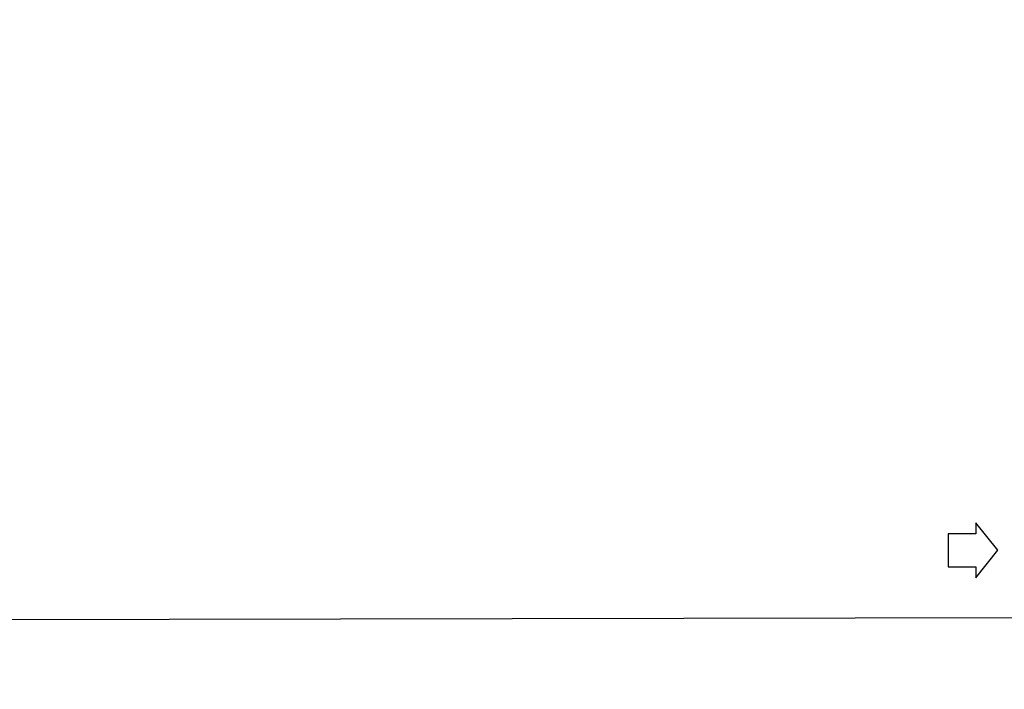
# Model space of a CAD drawing. Header units: millimetres. Extents: x 40090 to 187415, y -53271 to 40260.
# Tile 304 of 406: x 142999 to 143089, y 14080 to 14141. Entities that reach past the tile are written whole.
import ezdxf

# ---------------------------------------------------------------- set-up
doc = ezdxf.new("R2010")
doc.units = ezdxf.units.MM
doc.layers.add('AVM_projektor', color=6, linetype='Continuous')
doc.layers.add('AVM_sp_230VAC', color=170, linetype='Continuous')
doc.styles.add('AVM', font='arial.ttf')
doc.dimstyles.new('AVM-1_50', dxfattribs={"dimscale": 40, "dimtxt": 2.5, "dimasz": 2.5, "dimexe": 1.25, "dimexo": 0.625, "dimtad": 1, "dimdec": 0, "dimrnd": 1, "dimtxsty": 'AVM', "dimcen": 2.5, "dimclrd": 256, "dimclre": 256, "dimclrt": 256, "dimadec": 0, "dimazin": 0, "dimtfac": 1, "dimtdec": 0, "dimtmove": 0, "dimatfit": 3, "dimfxl": 0, "dimarcsym": 0})

# ---------------------------------------------------------------- blocks, each defined once
blk = doc.blocks.new('PT-FW430-bottom')
for p, q in [((200.491, 304.353), (200.491, 73.885)), ((192.9, 165.267), (195.9, 165.267)), ((192.9, 162.767), (192.9, 165.267)), ((192.907, 165.26), (192.9, 165.267)), ((192.907, 165.26), (195.893, 165.26)), ((192.907, 162.76), (192.907, 165.26)), ((195.893, 165.26), (195.9, 165.267)), ((195.893, 165.26), (195.893, 162.76)), ((195.9, 165.267), (195.9, 162.767)), ((194.4, 160.767), (191.9, 162.767)), ((191.9, 162.767), (192.9, 162.767)), ((191.92, 162.76), (191.9, 162.767)), ((194.4, 160.776), (191.92, 162.76)), ((191.92, 162.76), (192.907, 162.76)), ((192.907, 162.76), (192.9, 162.767)), ((196.9, 162.767), (194.4, 160.767)), ((196.88, 162.76), (194.4, 160.776)), ((195.893, 162.76), (195.9, 162.767)), ((195.893, 162.76), (196.88, 162.76)), ((195.9, 162.767), (196.9, 162.767)), ((196.88, 162.76), (196.9, 162.767)), ((194.4, 160.776), (194.4, 160.767))]:
    blk.add_line(p, q)

msp = doc.modelspace()

# ---------------------------------------------------------------- block references
at = {"layer": 'AVM_projektor', "xscale": -1, "rotation": 90.11045350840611}
msp.add_blockref('PT-FW430-bottom', (143248.339, 14287.489), dxfattribs=at)

# ---------------------------------------------------------------- leaders
at = {"layer": 'AVM_sp_230VAC', "annotation_type": 0, "has_hookline": 1, "hookline_direction": 0, "text_width": 3632.333}
for points in [[(138090.085, 19236.034), (140699.942, 11086.442), (140799.942, 11086.442)], [(138090.085, 14949.608), (139688.712, 8001.544), (139788.712, 8001.544)]]:
    msp.add_leader(points, dimstyle='AVM-1_50', override={"dimgap": 0.625, "dimtad": 0}, dxfattribs=at)

doc.saveas('drawing.dxf')
